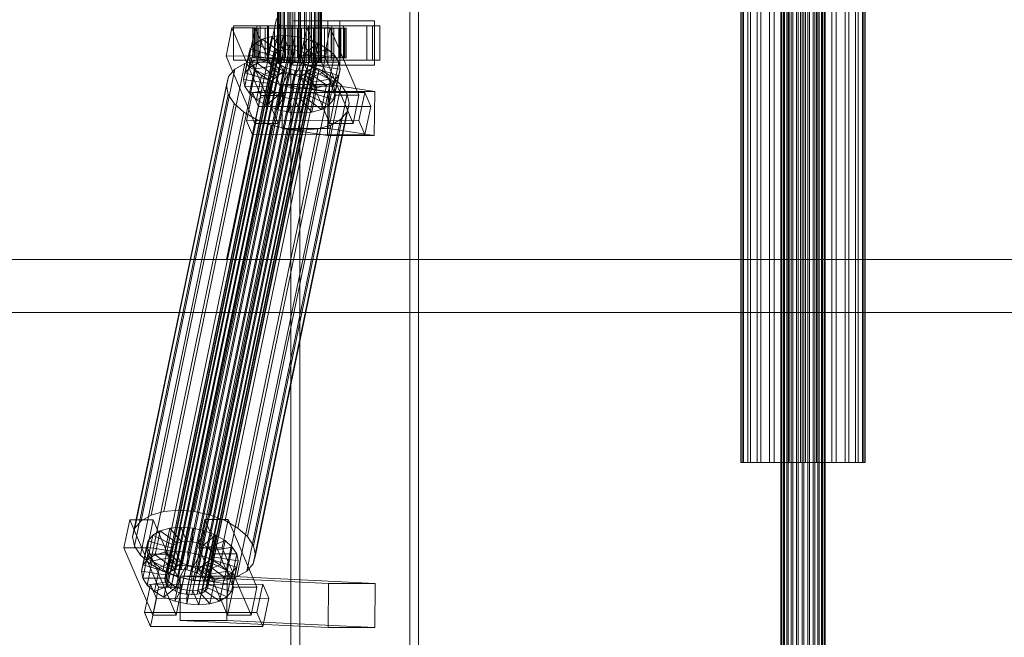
# Model space of a CAD drawing. Header units: millimetres. Extents: x -4738 to 65662, y -68080 to 6847.
# Tile 616 of 656: x 23317 to 23718, y -18383 to -18130. Entities that reach past the tile are written whole.
import ezdxf

# ---------------------------------------------------------------- set-up
doc = ezdxf.new("R2010")
doc.units = ezdxf.units.MM
doc.layers.add('COTAS_O', color=1, linetype='Continuous', lineweight=0)
doc.layers.add('superior_C02', color=7, linetype='Continuous', lineweight=0)
doc.dimstyles.new('R19_100', dxfattribs={"dimtxt": 250, "dimasz": 150, "dimexe": 150, "dimexo": 80, "dimgap": 100, "dimtad": 1, "dimtih": 1, "dimtoh": 1, "dimdsep": 46, "dimcen": 0.09, "dimadec": 0, "dimazin": 0, "dimtfac": 1, "dimtdec": 4, "dimtofl": 0, "dimtmove": 0, "dimatfit": 3, "dimfxl": 1, "dimtolj": 1, "dimtzin": 0, "dimarcsym": 0})

# ---------------------------------------------------------------- blocks, each defined once
blk = doc.blocks.new('DIM_R30_41')
at = {"layer": 'COTAS_O'}
for p, q in [((23050.07, -17510), (23005.07, -17660)), ((23750.07, -17510), (23050.07, -17510)), ((23050.07, -19480), (23050.07, -17510)), ((23050.07, -17510), (23095.07, -17660)), ((23050.07, -19480), (23005.07, -19330)), ((23050.07, -19480), (23095.07, -19330)), ((23750.07, -19480), (23050.07, -19480))]:
    blk.add_line(p, q, dxfattribs=at)
blk.add_text('1970 O', height=250, rotation=90, dxfattribs=at).set_placement((22950.07, -18495))

msp = doc.modelspace()

# ---------------------------------------------------------------- linework, layer by layer
at = {"layer": 'superior_C02'}
for p, q in [((23627.272, -18440), (23627.272, -17560)), ((23627.483, -18440), (23627.483, -17560)), ((23627.673, -18440), (23627.673, -17560)), ((23628.293, -18440), (23628.293, -17560)), ((23628.66, -18440), (23628.66, -17560)), ((23629.646, -18440), (23629.646, -17560)), ((23630.165, -18440), (23630.165, -17560)), ((23631.45, -18440), (23631.45, -17560)), ((23632.086, -18440), (23632.086, -17560)), ((23633.582, -18440), (23633.582, -17560)), ((23634.292, -18440), (23634.292, -17560)), ((23635.897, -18440), (23635.897, -17560)), ((23636.632, -18440), (23636.632, -17560)), ((23638.237, -18440), (23638.237, -17560)), ((23638.947, -18440), (23638.947, -17560)), ((23640.442, -18440), (23640.442, -17560)), ((23641.079, -18440), (23641.079, -17560)), ((23642.363, -18440), (23642.363, -17560)), ((23642.883, -18440), (23642.883, -17560)), ((23643.868, -18440), (23643.868, -17560)), ((23644.236, -18440), (23644.236, -17560)), ((23644.855, -17560), (23644.855, -18440)), ((23645.045, -18440), (23645.045, -17560)), ((23645.257, -18440), (23645.257, -17560)), ((23427.395, -17575), (23427.395, -18425)), ((23430.972, -18425), (23430.972, -17575)), ((23475.886, -18425), (23475.886, -17575)), ((23479.463, -17575), (23479.463, -18425)), ((23610.885, -18311.15), (23610.885, -17688.85)), ((23611.482, -18311.15), (23611.482, -17688.85)), ((23612.019, -18311.15), (23612.019, -17688.85)), ((23613.767, -18311.15), (23613.767, -17688.85)), ((23614.804, -18311.15), (23614.804, -17688.85)), ((23617.585, -18311.15), (23617.585, -17688.85)), ((23619.052, -18311.15), (23619.052, -17688.85)), ((23622.676, -18311.15), (23622.676, -17688.85)), ((23624.473, -18311.15), (23624.473, -17688.85)), ((23628.694, -18311.15), (23628.694, -17688.85)), ((23630.698, -18311.15), (23630.698, -17688.85)), ((23635.227, -18311.15), (23635.227, -17688.85)), ((23637.301, -18311.15), (23637.301, -17688.85)), ((23641.831, -18311.15), (23641.831, -17688.85)), ((23643.835, -18311.15), (23643.835, -17688.85)), ((23648.055, -18311.15), (23648.055, -17688.85)), ((23649.852, -18311.15), (23649.852, -17688.85)), ((23653.476, -18311.15), (23653.476, -17688.85)), ((23654.943, -18311.15), (23654.943, -17688.85)), ((23657.724, -18311.15), (23657.724, -17688.85)), ((23658.761, -18311.15), (23658.761, -17688.85)), ((23660.51, -17688.85), (23660.51, -18311.15)), ((23661.047, -18311.15), (23661.047, -17688.85)), ((23661.643, -18311.15), (23661.643, -17688.85)), ((23421.904, -18148), (23421.904, -17852)), ((23422.115, -18148), (23422.115, -17852)), ((23422.305, -18148), (23422.305, -17852)), ((23422.925, -18148), (23422.925, -17852)), ((23423.292, -18148), (23423.292, -17852)), ((23424.278, -18148), (23424.278, -17852)), ((23424.798, -18148), (23424.798, -17852)), ((23426.082, -18148), (23426.082, -17852)), ((23426.718, -18148), (23426.718, -17852)), ((23428.214, -18148), (23428.214, -17852)), ((23428.924, -18148), (23428.924, -17852)), ((23430.529, -18148), (23430.529, -17852)), ((23431.264, -18148), (23431.264, -17852)), ((23432.869, -18148), (23432.869, -17852)), ((23433.579, -18148), (23433.579, -17852)), ((23435.074, -18148), (23435.074, -17852)), ((23435.711, -18148), (23435.711, -17852)), ((23436.995, -18148), (23436.995, -17852)), ((23437.515, -18148), (23437.515, -17852)), ((23438.5, -18148), (23438.5, -17852)), ((23438.868, -18148), (23438.868, -17852)), ((23439.487, -17852), (23439.487, -18148)), ((23439.678, -18148), (23439.678, -17852)), ((23439.889, -18148), (23439.889, -17852)), ((23421.547, -18130), (23401.145, -18228.298)), ((23402.923, -18228.298), (23423.326, -18130)), ((23403.307, -18133.859), (23400.927, -18145.327)), ((23412.853, -18133.847), (23403.307, -18133.859)), ((23415.058, -18161.391), (23403.307, -18133.859)), ((23413.541, -18133), (23403.996, -18133)), ((23403.996, -18133), (23403.996, -18147)), ((23418.302, -18133), (23403.996, -18133)), ((23410.472, -18145.315), (23412.853, -18133.847)), ((23412.358, -18134), (23411.912, -18134)), ((23411.912, -18134), (23421.904, -18134)), ((23411.912, -18146), (23411.912, -18134)), ((23411.912, -18134), (23412.76, -18134)), ((23414.068, -18134), (23412.358, -18134)), ((23412.358, -18134), (23422.115, -18134)), ((23412.358, -18146), (23412.358, -18134)), ((23412.76, -18134), (23422.305, -18134)), ((23412.76, -18146), (23412.76, -18134)), ((23412.76, -18134), (23414.844, -18134)), ((23412.853, -18133.847), (23424.603, -18161.379)), ((23413.541, -18147), (23413.541, -18133)), ((23413.541, -18133), (23427.848, -18133)), ((23416.924, -18134), (23414.068, -18134)), ((23414.068, -18134), (23422.925, -18134)), ((23414.068, -18146), (23414.068, -18134)), ((23460.661, -18133), (23414.842, -18133)), ((23414.842, -18133), (23414.842, -18147)), ((23417.823, -18133), (23414.842, -18133)), ((23414.844, -18134), (23423.292, -18134)), ((23414.844, -18146), (23414.844, -18134)), ((23414.844, -18134), (23418.021, -18134)), ((23420.732, -18134), (23416.924, -18134)), ((23416.924, -18134), (23424.278, -18134)), ((23416.924, -18146), (23416.924, -18134)), ((23417.823, -18147), (23417.823, -18133)), ((23417.823, -18133), (23463.641, -18133)), ((23418.021, -18134), (23424.798, -18134)), ((23418.021, -18146), (23418.021, -18134)), ((23418.021, -18134), (23422.076, -18134)), ((23418.302, -18147), (23418.302, -18133)), ((23418.302, -18133), (23427.848, -18133)), ((23425.233, -18134), (23420.732, -18134)), ((23420.732, -18134), (23426.082, -18134)), ((23420.732, -18146), (23420.732, -18134)), ((23421.904, -18134), (23422.115, -18134)), ((23421.904, -18134), (23421.904, -18146)), ((23422.305, -18134), (23421.904, -18134)), ((23422.076, -18134), (23426.718, -18134)), ((23422.076, -18146), (23422.076, -18134)), ((23422.076, -18134), (23426.732, -18134)), ((23422.115, -18134), (23422.925, -18134)), ((23422.115, -18134), (23422.115, -18146)), ((23422.305, -18134), (23422.305, -18146)), ((23423.292, -18134), (23422.305, -18134)), ((23422.925, -18134), (23424.278, -18134)), ((23422.925, -18134), (23422.925, -18146)), ((23423.292, -18134), (23423.292, -18146)), ((23424.798, -18134), (23423.292, -18134)), ((23424.278, -18134), (23426.082, -18134)), ((23424.278, -18134), (23424.278, -18146)), ((23424.798, -18134), (23424.798, -18146)), ((23426.718, -18134), (23424.798, -18134)), ((23430.12, -18134), (23425.233, -18134)), ((23425.233, -18134), (23428.214, -18134)), ((23425.233, -18146), (23425.233, -18134)), ((23426.082, -18134), (23428.214, -18134)), ((23426.082, -18134), (23426.082, -18146)), ((23426.718, -18134), (23426.718, -18146)), ((23428.924, -18134), (23426.718, -18134)), ((23426.732, -18134), (23428.924, -18134)), ((23426.732, -18146), (23426.732, -18134)), ((23426.732, -18134), (23431.672, -18134)), ((23427.848, -18133), (23427.848, -18147)), ((23447.297, -18131), (23428.206, -18131)), ((23428.206, -18131), (23428.206, -18149)), ((23442.393, -18131), (23428.206, -18131)), ((23428.214, -18134), (23430.529, -18134)), ((23428.214, -18134), (23428.214, -18146)), ((23428.924, -18134), (23428.924, -18146)), ((23431.264, -18134), (23428.924, -18134)), ((23435.06, -18134), (23430.12, -18134)), ((23430.12, -18134), (23430.529, -18134)), ((23430.12, -18146), (23430.12, -18134)), ((23430.529, -18134), (23432.869, -18134)), ((23430.529, -18134), (23430.529, -18146)), ((23431.672, -18134), (23431.264, -18134)), ((23431.264, -18134), (23431.264, -18146)), ((23433.579, -18134), (23431.264, -18134)), ((23433.853, -18133.821), (23431.473, -18145.289)), ((23431.672, -18146), (23431.672, -18134)), ((23431.672, -18134), (23436.559, -18134)), ((23435.06, -18134), (23432.869, -18134)), ((23432.869, -18134), (23435.074, -18134)), ((23432.869, -18134), (23432.869, -18146)), ((23436.559, -18134), (23433.579, -18134)), ((23433.579, -18134), (23433.579, -18146)), ((23435.711, -18134), (23433.579, -18134)), ((23443.398, -18133.809), (23433.853, -18133.821)), ((23445.603, -18161.353), (23433.853, -18133.821)), ((23444.087, -18133), (23434.541, -18133)), ((23434.541, -18133), (23434.541, -18147)), ((23448.848, -18133), (23434.541, -18133)), ((23439.716, -18134), (23435.06, -18134)), ((23435.06, -18146), (23435.06, -18134)), ((23439.716, -18134), (23435.074, -18134)), ((23435.074, -18134), (23436.995, -18134)), ((23435.074, -18134), (23435.074, -18146)), ((23441.06, -18134), (23435.711, -18134)), ((23435.711, -18134), (23435.711, -18146)), ((23437.515, -18134), (23435.711, -18134)), ((23436.559, -18146), (23436.559, -18134)), ((23436.559, -18134), (23441.06, -18134)), ((23443.771, -18134), (23436.995, -18134)), ((23436.995, -18134), (23438.5, -18134)), ((23436.995, -18134), (23436.995, -18146)), ((23444.869, -18134), (23437.515, -18134)), ((23437.515, -18134), (23437.515, -18146)), ((23438.868, -18134), (23437.515, -18134)), ((23446.949, -18134), (23438.5, -18134)), ((23438.5, -18134), (23439.487, -18134)), ((23438.5, -18134), (23438.5, -18146)), ((23447.725, -18134), (23438.868, -18134)), ((23438.868, -18134), (23438.868, -18146)), ((23439.678, -18134), (23438.868, -18134)), ((23439.487, -18134), (23449.033, -18134)), ((23439.487, -18146), (23439.487, -18134)), ((23439.487, -18134), (23439.889, -18134)), ((23449.434, -18134), (23439.678, -18134)), ((23439.678, -18134), (23439.678, -18146)), ((23439.889, -18134), (23439.678, -18134)), ((23443.771, -18134), (23439.716, -18134)), ((23439.716, -18146), (23439.716, -18134)), ((23449.88, -18134), (23439.889, -18134)), ((23439.889, -18134), (23439.889, -18146)), ((23441.018, -18145.277), (23443.398, -18133.809)), ((23441.06, -18146), (23441.06, -18134)), ((23441.06, -18134), (23444.869, -18134)), ((23442.393, -18149), (23442.393, -18131)), ((23442.393, -18131), (23461.484, -18131)), ((23443.398, -18133.809), (23455.149, -18161.341)), ((23446.949, -18134), (23443.771, -18134)), ((23443.771, -18146), (23443.771, -18134)), ((23444.087, -18147), (23444.087, -18133)), ((23444.087, -18133), (23458.393, -18133)), ((23444.869, -18146), (23444.869, -18134)), ((23444.869, -18134), (23447.725, -18134)), ((23449.033, -18134), (23446.949, -18134)), ((23446.949, -18146), (23446.949, -18134)), ((23447.297, -18149), (23447.297, -18131)), ((23447.297, -18131), (23461.484, -18131)), ((23447.725, -18146), (23447.725, -18134)), ((23447.725, -18134), (23449.434, -18134)), ((23448.848, -18147), (23448.848, -18133)), ((23448.848, -18133), (23458.393, -18133)), ((23449.033, -18134), (23449.033, -18146)), ((23449.88, -18134), (23449.033, -18134)), ((23449.434, -18146), (23449.434, -18134)), ((23449.434, -18134), (23449.88, -18134)), ((23449.88, -18146), (23449.88, -18134)), ((23458.393, -18133), (23458.393, -18147)), ((23460.661, -18147), (23460.661, -18133)), ((23460.661, -18133), (23463.641, -18133)), ((23461.484, -18131), (23461.484, -18149)), ((23463.641, -18133), (23463.641, -18147)), ((23415.717, -18138.419), (23412.7, -18140.156)), ((23413.677, -18148.249), (23415.717, -18138.419)), ((23419.626, -18137.325), (23415.717, -18138.419)), ((23415.717, -18138.419), (23422.61, -18143.38)), ((23417.586, -18147.155), (23419.626, -18137.325)), ((23424.162, -18136.948), (23419.626, -18137.325)), ((23419.626, -18137.325), (23424.462, -18142.862)), ((23422.122, -18146.777), (23424.162, -18136.948)), ((23429.014, -18137.313), (23424.162, -18136.948)), ((23424.162, -18136.948), (23426.61, -18142.683)), ((23426.974, -18147.143), (23429.014, -18137.313)), ((23429.014, -18137.313), (23428.909, -18142.856)), ((23433.853, -18138.396), (23429.014, -18137.313)), ((23433.853, -18138.396), (23431.201, -18143.369)), ((23431.813, -18148.226), (23433.853, -18138.396)), ((23438.349, -18140.123), (23433.853, -18138.396)), ((23377.145, -18356.363), (23421.521, -18142.565)), ((23378.574, -18355.541), (23422.95, -18141.742)), ((23380.426, -18355.022), (23424.802, -18141.224)), ((23382.575, -18354.844), (23426.95, -18141.045)), ((23384.873, -18355.017), (23429.249, -18141.218)), ((23387.165, -18355.53), (23431.541, -18141.731)), ((23389.295, -18356.348), (23433.67, -18142.549)), ((23408.741, -18152.246), (23410.781, -18142.416)), ((23410.781, -18142.416), (23410.091, -18145.047)), ((23410.66, -18149.985), (23412.7, -18140.156)), ((23412.7, -18140.156), (23410.781, -18142.416)), ((23410.781, -18142.416), (23420.272, -18145.274)), ((23412.7, -18140.156), (23421.181, -18144.203)), ((23421.521, -18142.565), (23420.612, -18143.635)), ((23422.95, -18141.742), (23421.521, -18142.565)), ((23424.802, -18141.224), (23422.95, -18141.742)), ((23426.95, -18141.045), (23424.802, -18141.224)), ((23429.249, -18141.218), (23426.95, -18141.045)), ((23431.541, -18141.731), (23429.249, -18141.218)), ((23433.67, -18142.549), (23431.541, -18141.731)), ((23438.349, -18140.123), (23433.33, -18144.188)), ((23435.492, -18143.617), (23433.67, -18142.549)), ((23442.194, -18142.377), (23435.152, -18145.255)), ((23436.308, -18149.953), (23438.349, -18140.123)), ((23442.194, -18142.377), (23438.349, -18140.123)), ((23440.154, -18152.207), (23442.194, -18142.377)), ((23445.128, -18145.003), (23442.194, -18142.377)), ((23375.909, -18358.68), (23420.285, -18144.881)), ((23376.187, -18360.017), (23420.562, -18146.218)), ((23376.236, -18357.434), (23420.612, -18143.635)), ((23381.62, -18330.692), (23419.875, -18146.383)), ((23391.116, -18357.415), (23435.492, -18143.617)), ((23392.506, -18358.659), (23436.881, -18144.861)), ((23437.744, -18146.196), (23393.369, -18359.995)), ((23400.927, -18145.327), (23410.472, -18145.315)), ((23400.927, -18145.327), (23412.678, -18172.859)), ((23408.051, -18154.877), (23410.091, -18145.047)), ((23410.091, -18145.047), (23419.945, -18146.52)), ((23410.091, -18145.047), (23410.677, -18147.868)), ((23422.223, -18172.847), (23410.472, -18145.315)), ((23421.904, -18146), (23411.912, -18146)), ((23411.912, -18146), (23412.358, -18146)), ((23412.76, -18146), (23411.912, -18146)), ((23422.115, -18146), (23412.358, -18146)), ((23412.358, -18146), (23414.068, -18146)), ((23422.305, -18146), (23412.76, -18146)), ((23414.844, -18146), (23412.76, -18146)), ((23419.875, -18146.383), (23413.812, -18146.887)), ((23422.925, -18146), (23414.068, -18146)), ((23414.068, -18146), (23416.924, -18146)), ((23423.292, -18146), (23414.844, -18146)), ((23418.021, -18146), (23414.844, -18146)), ((23424.278, -18146), (23416.924, -18146)), ((23416.924, -18146), (23420.732, -18146)), ((23419.945, -18146.52), (23417.905, -18156.35)), ((23424.798, -18146), (23418.021, -18146)), ((23422.076, -18146), (23418.021, -18146)), ((23420.272, -18145.274), (23418.231, -18155.103)), ((23421.181, -18144.203), (23419.14, -18154.033)), ((23426.362, -18146.872), (23419.875, -18146.383)), ((23419.945, -18146.52), (23420.272, -18145.274)), ((23420.222, -18147.856), (23419.945, -18146.52)), ((23420.272, -18145.274), (23421.181, -18144.203)), ((23420.612, -18143.635), (23420.285, -18144.881)), ((23420.285, -18144.881), (23420.562, -18146.218)), ((23420.562, -18146.218), (23421.425, -18147.554)), ((23422.61, -18143.38), (23420.569, -18153.21)), ((23426.082, -18146), (23420.732, -18146)), ((23420.732, -18146), (23425.233, -18146)), ((23421.181, -18144.203), (23422.61, -18143.38)), ((23422.115, -18146), (23421.904, -18146)), ((23421.904, -18146), (23422.305, -18146)), ((23426.718, -18146), (23422.076, -18146)), ((23426.732, -18146), (23422.076, -18146)), ((23422.925, -18146), (23422.115, -18146)), ((23422.305, -18146), (23423.292, -18146)), ((23424.462, -18142.862), (23422.421, -18152.692)), ((23422.61, -18143.38), (23424.462, -18142.862)), ((23424.278, -18146), (23422.925, -18146)), ((23423.292, -18146), (23424.798, -18146)), ((23426.082, -18146), (23424.278, -18146)), ((23424.462, -18142.862), (23426.61, -18142.683)), ((23426.61, -18142.683), (23424.57, -18152.513)), ((23424.798, -18146), (23426.718, -18146)), ((23428.214, -18146), (23425.233, -18146)), ((23425.233, -18146), (23430.12, -18146)), ((23428.214, -18146), (23426.082, -18146)), ((23426.61, -18142.683), (23428.909, -18142.856)), ((23426.718, -18146), (23428.924, -18146)), ((23428.924, -18146), (23426.732, -18146)), ((23431.672, -18146), (23426.732, -18146)), ((23428.909, -18142.856), (23426.868, -18152.686)), ((23430.529, -18146), (23428.214, -18146)), ((23428.909, -18142.856), (23431.201, -18143.369)), ((23428.924, -18146), (23431.264, -18146)), ((23431.201, -18143.369), (23429.16, -18153.199)), ((23430.529, -18146), (23430.12, -18146)), ((23430.12, -18146), (23435.06, -18146)), ((23432.869, -18146), (23430.529, -18146)), ((23431.201, -18143.369), (23433.33, -18144.188)), ((23431.264, -18146), (23431.672, -18146)), ((23431.264, -18146), (23433.579, -18146)), ((23433.33, -18144.188), (23431.29, -18154.017)), ((23431.473, -18145.289), (23441.018, -18145.277)), ((23431.473, -18145.289), (23443.223, -18172.821)), ((23436.559, -18146), (23431.672, -18146)), ((23435.074, -18146), (23432.869, -18146)), ((23432.869, -18146), (23435.06, -18146)), ((23435.152, -18145.255), (23433.111, -18155.085)), ((23433.33, -18144.188), (23435.152, -18145.255)), ((23433.579, -18146), (23436.559, -18146)), ((23433.579, -18146), (23435.711, -18146)), ((23436.541, -18146.499), (23434.501, -18156.329)), ((23435.06, -18146), (23439.716, -18146)), ((23436.995, -18146), (23435.074, -18146)), ((23435.074, -18146), (23439.716, -18146)), ((23435.152, -18145.255), (23436.541, -18146.499)), ((23436.881, -18144.861), (23435.492, -18143.617)), ((23435.711, -18146), (23441.06, -18146)), ((23435.711, -18146), (23437.515, -18146)), ((23445.128, -18145.003), (23436.541, -18146.499)), ((23436.541, -18146.499), (23437.404, -18147.835)), ((23441.06, -18146), (23436.559, -18146)), ((23437.744, -18146.196), (23436.881, -18144.861)), ((23438.5, -18146), (23436.995, -18146)), ((23436.995, -18146), (23443.771, -18146)), ((23437.515, -18146), (23444.869, -18146)), ((23437.515, -18146), (23438.868, -18146)), ((23438.022, -18147.533), (23437.744, -18146.196)), ((23439.487, -18146), (23438.5, -18146)), ((23438.5, -18146), (23446.949, -18146)), ((23438.868, -18146), (23447.725, -18146)), ((23438.868, -18146), (23439.678, -18146)), ((23449.033, -18146), (23439.487, -18146)), ((23439.889, -18146), (23439.487, -18146)), ((23439.678, -18146), (23449.434, -18146)), ((23439.678, -18146), (23439.889, -18146)), ((23439.716, -18146), (23443.771, -18146)), ((23439.889, -18146), (23449.88, -18146)), ((23452.769, -18172.809), (23441.018, -18145.277)), ((23444.869, -18146), (23441.06, -18146)), ((23443.088, -18154.833), (23445.128, -18145.003)), ((23443.771, -18146), (23446.949, -18146)), ((23447.725, -18146), (23444.869, -18146)), ((23446.95, -18147.823), (23445.128, -18145.003)), ((23446.949, -18146), (23449.033, -18146)), ((23449.434, -18146), (23447.725, -18146)), ((23449.033, -18146), (23449.88, -18146)), ((23449.88, -18146), (23449.434, -18146)), ((23370.33, -18332.659), (23408.585, -18148.35)), ((23375.557, -18331.197), (23413.812, -18146.887)), ((23377.05, -18361.352), (23421.425, -18147.554)), ((23378.439, -18362.596), (23422.815, -18148.798)), ((23380.261, -18363.664), (23424.636, -18149.865)), ((23388.107, -18331.181), (23426.362, -18146.872)), ((23392.41, -18363.648), (23436.786, -18149.85)), ((23393.319, -18362.578), (23437.695, -18148.779)), ((23393.646, -18361.332), (23438.022, -18147.533)), ((23394.576, -18332.629), (23432.831, -18148.32)), ((23400.586, -18334.938), (23438.84, -18150.629)), ((23403.996, -18147), (23413.541, -18147)), ((23403.996, -18147), (23418.302, -18147)), ((23408.585, -18148.35), (23404.552, -18150.672)), ((23413.812, -18146.887), (23408.585, -18148.35)), ((23408.637, -18157.698), (23410.677, -18147.868)), ((23408.741, -18152.246), (23410.66, -18149.985)), ((23410.66, -18149.985), (23413.677, -18148.249)), ((23419.14, -18154.033), (23410.66, -18149.985)), ((23410.677, -18147.868), (23420.222, -18147.856)), ((23410.677, -18147.868), (23412.499, -18150.688)), ((23412.499, -18150.688), (23421.085, -18149.192)), ((23427.848, -18147), (23413.541, -18147)), ((23413.677, -18148.249), (23417.586, -18147.155)), ((23420.569, -18153.21), (23413.677, -18148.249)), ((23414.842, -18147), (23460.661, -18147)), ((23414.842, -18147), (23417.823, -18147)), ((23415.432, -18153.314), (23422.475, -18150.436)), ((23417.586, -18147.155), (23422.122, -18146.777)), ((23422.421, -18152.692), (23417.586, -18147.155)), ((23463.641, -18147), (23417.823, -18147)), ((23420.222, -18147.856), (23418.182, -18157.686)), ((23427.848, -18147), (23418.302, -18147)), ((23421.085, -18149.192), (23419.045, -18159.022)), ((23421.085, -18149.192), (23420.222, -18147.856)), ((23422.475, -18150.436), (23420.435, -18160.266)), ((23422.475, -18150.436), (23421.085, -18149.192)), ((23421.425, -18147.554), (23422.815, -18148.798)), ((23422.305, -18148), (23421.904, -18148)), ((23421.904, -18148), (23422.115, -18148)), ((23422.115, -18148), (23422.925, -18148)), ((23424.57, -18152.513), (23422.122, -18146.777)), ((23422.122, -18146.777), (23426.974, -18147.143)), ((23423.292, -18148), (23422.305, -18148)), ((23424.296, -18151.503), (23422.475, -18150.436)), ((23422.815, -18148.798), (23424.636, -18149.865)), ((23422.925, -18148), (23424.278, -18148)), ((23424.798, -18148), (23423.292, -18148)), ((23424.278, -18148), (23426.082, -18148)), ((23424.636, -18149.865), (23426.766, -18150.683)), ((23426.718, -18148), (23424.798, -18148)), ((23426.082, -18148), (23428.214, -18148)), ((23432.831, -18148.32), (23426.362, -18146.872)), ((23428.924, -18148), (23426.718, -18148)), ((23426.868, -18152.686), (23426.974, -18147.143)), ((23426.974, -18147.143), (23431.813, -18148.226)), ((23428.206, -18149), (23447.297, -18149)), ((23442.393, -18149), (23428.206, -18149)), ((23428.214, -18148), (23430.529, -18148)), ((23431.264, -18148), (23428.924, -18148)), ((23429.16, -18153.199), (23431.813, -18148.226)), ((23430.529, -18148), (23432.869, -18148)), ((23433.579, -18148), (23431.264, -18148)), ((23431.29, -18154.017), (23436.308, -18149.953)), ((23431.813, -18148.226), (23436.308, -18149.953)), ((23438.84, -18150.629), (23432.831, -18148.32)), ((23432.869, -18148), (23435.074, -18148)), ((23435.711, -18148), (23433.579, -18148)), ((23434.541, -18147), (23444.087, -18147)), ((23434.541, -18147), (23448.848, -18147)), ((23435.074, -18148), (23436.995, -18148)), ((23437.355, -18150.417), (23435.315, -18160.247)), ((23435.357, -18150.672), (23436.786, -18149.85)), ((23435.364, -18157.665), (23437.404, -18147.835)), ((23437.682, -18149.171), (23435.641, -18159.001)), ((23437.515, -18148), (23435.711, -18148)), ((23436.308, -18149.953), (23440.154, -18152.207)), ((23437.355, -18150.417), (23436.446, -18151.488)), ((23436.786, -18149.85), (23437.695, -18148.779)), ((23436.995, -18148), (23438.5, -18148)), ((23437.682, -18149.171), (23437.355, -18150.417)), ((23446.845, -18153.275), (23437.355, -18150.417)), ((23437.404, -18147.835), (23446.95, -18147.823)), ((23437.404, -18147.835), (23437.682, -18149.171)), ((23438.868, -18148), (23437.515, -18148)), ((23447.536, -18150.644), (23437.682, -18149.171)), ((23437.695, -18148.779), (23438.022, -18147.533)), ((23438.5, -18148), (23439.487, -18148)), ((23443.981, -18153.641), (23438.84, -18150.629)), ((23439.678, -18148), (23438.868, -18148)), ((23439.487, -18148), (23439.889, -18148)), ((23439.889, -18148), (23439.678, -18148)), ((23461.484, -18149), (23442.393, -18149)), ((23458.393, -18147), (23444.087, -18147)), ((23446.95, -18147.823), (23444.909, -18157.653)), ((23445.495, -18160.474), (23447.536, -18150.644)), ((23446.845, -18153.275), (23447.536, -18150.644)), ((23447.536, -18150.644), (23446.95, -18147.823)), ((23461.484, -18149), (23447.297, -18149)), ((23458.393, -18147), (23448.848, -18147)), ((23463.641, -18147), (23460.661, -18147)), ((23363.732, -18338.003), (23401.987, -18153.694)), ((23366.297, -18334.981), (23404.552, -18150.672)), ((23382.39, -18364.482), (23426.766, -18150.683)), ((23384.682, -18364.995), (23429.058, -18151.196)), ((23386.981, -18365.168), (23431.357, -18151.369)), ((23389.129, -18364.989), (23433.505, -18151.191)), ((23390.981, -18364.471), (23435.357, -18150.672)), ((23401.987, -18153.694), (23401.064, -18157.211)), ((23404.552, -18150.672), (23401.987, -18153.694)), ((23405.726, -18337.95), (23443.981, -18153.641)), ((23408.051, -18154.877), (23408.741, -18152.246)), ((23418.231, -18155.103), (23408.741, -18152.246)), ((23410.458, -18160.518), (23412.499, -18150.688)), ((23412.499, -18150.688), (23415.432, -18153.314)), ((23413.392, -18163.144), (23415.432, -18153.314)), ((23415.432, -18153.314), (23419.278, -18155.567)), ((23419.14, -18154.033), (23418.231, -18155.103)), ((23420.569, -18153.21), (23419.14, -18154.033)), ((23419.278, -18155.567), (23424.296, -18151.503)), ((23422.421, -18152.692), (23420.569, -18153.21)), ((23424.296, -18151.503), (23422.256, -18161.333)), ((23424.57, -18152.513), (23422.421, -18152.692)), ((23423.773, -18157.295), (23426.426, -18152.321)), ((23426.426, -18152.321), (23424.296, -18151.503)), ((23426.426, -18152.321), (23424.386, -18162.151)), ((23426.868, -18152.686), (23424.57, -18152.513)), ((23428.718, -18152.835), (23426.426, -18152.321)), ((23428.718, -18152.835), (23426.678, -18162.664)), ((23426.766, -18150.683), (23429.058, -18151.196)), ((23429.16, -18153.199), (23426.868, -18152.686)), ((23428.612, -18158.378), (23428.718, -18152.835)), ((23431.016, -18153.008), (23428.718, -18152.835)), ((23431.016, -18153.008), (23428.976, -18162.837)), ((23429.058, -18151.196), (23431.357, -18151.369)), ((23431.29, -18154.017), (23429.16, -18153.199)), ((23433.165, -18152.829), (23431.016, -18153.008)), ((23433.464, -18158.743), (23431.016, -18153.008)), ((23433.165, -18152.829), (23431.125, -18162.659)), ((23433.111, -18155.085), (23431.29, -18154.017)), ((23431.357, -18151.369), (23433.505, -18151.191)), ((23435.017, -18152.311), (23432.977, -18162.14)), ((23433.111, -18155.085), (23440.154, -18152.207)), ((23435.017, -18152.311), (23433.165, -18152.829)), ((23438, -18158.366), (23433.165, -18152.829)), ((23433.505, -18151.191), (23435.357, -18150.672)), ((23436.446, -18151.488), (23434.406, -18161.318)), ((23436.446, -18151.488), (23435.017, -18152.311)), ((23441.91, -18157.272), (23435.017, -18152.311)), ((23444.927, -18155.535), (23436.446, -18151.488)), ((23440.154, -18152.207), (23443.088, -18154.833)), ((23447.903, -18157.152), (23443.981, -18153.641)), ((23444.805, -18163.105), (23446.845, -18153.275)), ((23444.927, -18155.535), (23446.845, -18153.275)), ((23362.809, -18341.52), (23401.064, -18157.211)), ((23401.064, -18157.211), (23401.847, -18160.982)), ((23417.905, -18156.35), (23408.051, -18154.877)), ((23408.637, -18157.698), (23408.051, -18154.877)), ((23418.182, -18157.686), (23408.637, -18157.698)), ((23410.458, -18160.518), (23408.637, -18157.698)), ((23409.648, -18341.461), (23447.903, -18157.152)), ((23417.238, -18165.397), (23419.278, -18155.567)), ((23418.231, -18155.103), (23417.905, -18156.35)), ((23417.905, -18156.35), (23418.182, -18157.686)), ((23418.182, -18157.686), (23419.045, -18159.022)), ((23419.278, -18155.567), (23423.773, -18157.295)), ((23421.733, -18167.125), (23423.773, -18157.295)), ((23424.002, -18156.962), (23423.754, -18174.943)), ((23423.773, -18157.295), (23428.612, -18158.378)), ((23443.093, -18156.962), (23424.002, -18156.962)), ((23442.511, -18159.83), (23424.002, -18156.962)), ((23426.572, -18168.208), (23428.612, -18158.378)), ((23428.612, -18158.378), (23433.464, -18158.743)), ((23434.501, -18156.329), (23433.111, -18155.085)), ((23433.464, -18158.743), (23438, -18158.366)), ((23434.501, -18156.329), (23443.088, -18154.833)), ((23435.364, -18157.665), (23434.501, -18156.329)), ((23444.909, -18157.653), (23435.364, -18157.665)), ((23435.641, -18159.001), (23435.364, -18157.665)), ((23435.96, -18168.196), (23438, -18158.366)), ((23438, -18158.366), (23441.91, -18157.272)), ((23439.869, -18167.102), (23441.91, -18157.272)), ((23441.91, -18157.272), (23444.927, -18155.535)), ((23442.845, -18174.943), (23443.093, -18156.962)), ((23442.886, -18165.365), (23444.927, -18155.535)), ((23443.088, -18154.833), (23444.909, -18157.653)), ((23443.093, -18156.962), (23461.602, -18159.83)), ((23444.909, -18157.653), (23445.495, -18160.474)), ((23450.338, -18160.922), (23447.903, -18157.152)), ((23363.593, -18345.291), (23401.847, -18160.982)), ((23401.847, -18160.982), (23404.283, -18164.752)), ((23411.705, -18160.247), (23409.324, -18171.715)), ((23419.045, -18159.022), (23410.458, -18160.518)), ((23413.392, -18163.144), (23410.458, -18160.518)), ((23457.523, -18160.19), (23411.705, -18160.247)), ((23414.153, -18165.983), (23411.705, -18160.247)), ((23450.338, -18160.922), (23412.084, -18345.231)), ((23412.678, -18172.859), (23415.058, -18161.391)), ((23420.435, -18160.266), (23413.392, -18163.144)), ((23415.058, -18161.391), (23424.603, -18161.379)), ((23422.256, -18161.333), (23417.238, -18165.397)), ((23419.045, -18159.022), (23420.435, -18160.266)), ((23420.435, -18160.266), (23422.256, -18161.333)), ((23424.386, -18162.151), (23421.733, -18167.125)), ((23424.603, -18161.379), (23422.223, -18172.847)), ((23422.256, -18161.333), (23424.386, -18162.151)), ((23424.386, -18162.151), (23426.678, -18162.664)), ((23426.678, -18162.664), (23426.572, -18168.208)), ((23426.678, -18162.664), (23428.976, -18162.837)), ((23428.976, -18162.837), (23431.125, -18162.659)), ((23431.125, -18162.659), (23432.977, -18162.14)), ((23431.125, -18162.659), (23435.96, -18168.196)), ((23431.424, -18168.573), (23433.464, -18158.743)), ((23432.977, -18162.14), (23434.406, -18161.318)), ((23432.977, -18162.14), (23439.869, -18167.102)), ((23434.406, -18161.318), (23435.315, -18160.247)), ((23434.406, -18161.318), (23442.886, -18165.365)), ((23435.315, -18160.247), (23435.641, -18159.001)), ((23435.315, -18160.247), (23444.805, -18163.105)), ((23435.641, -18159.001), (23445.495, -18160.474)), ((23442.263, -18177.811), (23442.511, -18159.83)), ((23442.511, -18159.83), (23461.602, -18159.83)), ((23443.223, -18172.821), (23445.603, -18161.353)), ((23445.495, -18160.474), (23444.805, -18163.105)), ((23445.603, -18161.353), (23455.149, -18161.341)), ((23451.122, -18164.693), (23450.338, -18160.922)), ((23455.149, -18161.341), (23452.769, -18172.809)), ((23455.143, -18171.658), (23457.523, -18160.19)), ((23457.523, -18160.19), (23459.971, -18165.926)), ((23461.602, -18159.83), (23461.354, -18177.811)), ((23366.028, -18349.061), (23404.283, -18164.752)), ((23404.283, -18164.752), (23408.205, -18168.263)), ((23411.772, -18177.451), (23414.153, -18165.983)), ((23412.867, -18349.002), (23451.122, -18164.693)), ((23417.238, -18165.397), (23413.392, -18163.144)), ((23414.153, -18165.983), (23459.971, -18165.926)), ((23421.733, -18167.125), (23417.238, -18165.397)), ((23428.976, -18162.837), (23431.424, -18168.573)), ((23442.886, -18165.365), (23439.869, -18167.102)), ((23444.805, -18163.105), (23442.886, -18165.365)), ((23450.199, -18168.21), (23451.122, -18164.693)), ((23459.971, -18165.926), (23457.591, -18177.394)), ((23369.95, -18352.572), (23408.205, -18168.263)), ((23408.205, -18168.263), (23413.346, -18171.275)), ((23411.944, -18352.519), (23450.199, -18168.21)), ((23426.572, -18168.208), (23421.733, -18167.125)), ((23431.424, -18168.573), (23426.572, -18168.208)), ((23435.96, -18168.196), (23431.424, -18168.573)), ((23439.869, -18167.102), (23435.96, -18168.196)), ((23447.634, -18171.232), (23450.199, -18168.21)), ((23375.091, -18355.584), (23413.346, -18171.275)), ((23381.1, -18357.893), (23419.355, -18173.584)), ((23405.346, -18357.863), (23443.601, -18173.554)), ((23409.324, -18171.715), (23455.143, -18171.658)), ((23409.324, -18171.715), (23411.772, -18177.451)), ((23409.379, -18355.541), (23447.634, -18171.232)), ((23422.223, -18172.847), (23412.678, -18172.859)), ((23413.346, -18171.275), (23419.355, -18173.584)), ((23419.355, -18173.584), (23425.824, -18175.032)), ((23438.374, -18175.016), (23443.601, -18173.554)), ((23452.769, -18172.809), (23443.223, -18172.821)), ((23443.601, -18173.554), (23447.634, -18171.232)), ((23457.591, -18177.394), (23455.143, -18171.658)), ((23387.569, -18359.341), (23425.824, -18175.032)), ((23394.056, -18359.83), (23432.311, -18175.521)), ((23400.12, -18359.326), (23438.374, -18175.016)), ((23457.591, -18177.394), (23411.772, -18177.451)), ((23423.754, -18174.943), (23442.845, -18174.943)), ((23442.263, -18177.811), (23423.754, -18174.943)), ((23425.824, -18175.032), (23432.311, -18175.521)), ((23432.311, -18175.521), (23438.374, -18175.016)), ((23461.354, -18177.811), (23442.263, -18177.811)), ((23461.354, -18177.811), (23442.845, -18174.943)), ((23401.145, -18228.298), (22971.369, -18228.298)), ((22973.147, -18228.298), (23402.923, -18228.298)), ((23401.145, -18228.298), (23402.923, -18228.298)), ((23830.921, -18228.298), (23401.145, -18228.298)), ((23402.923, -18228.298), (23832.7, -18228.298)), ((24634.01, -18250), (15575.415, -18250)), ((15576.913, -18250), (24635.508, -18250)), ((23612.019, -18311.15), (23610.885, -18311.15)), ((23610.885, -18311.15), (23611.482, -18311.15)), ((23611.482, -18311.15), (23613.767, -18311.15)), ((23614.804, -18311.15), (23612.019, -18311.15)), ((23613.767, -18311.15), (23617.585, -18311.15)), ((23619.052, -18311.15), (23614.804, -18311.15)), ((23617.585, -18311.15), (23622.676, -18311.15)), ((23624.473, -18311.15), (23619.052, -18311.15)), ((23622.676, -18311.15), (23628.694, -18311.15)), ((23630.698, -18311.15), (23624.473, -18311.15)), ((23628.694, -18311.15), (23635.227, -18311.15)), ((23637.301, -18311.15), (23630.698, -18311.15)), ((23635.227, -18311.15), (23641.831, -18311.15)), ((23643.835, -18311.15), (23637.301, -18311.15)), ((23641.831, -18311.15), (23648.055, -18311.15)), ((23649.852, -18311.15), (23643.835, -18311.15)), ((23648.055, -18311.15), (23653.476, -18311.15)), ((23654.943, -18311.15), (23649.852, -18311.15)), ((23653.476, -18311.15), (23657.724, -18311.15)), ((23658.761, -18311.15), (23654.943, -18311.15)), ((23657.724, -18311.15), (23660.51, -18311.15)), ((23661.047, -18311.15), (23658.761, -18311.15)), ((23660.51, -18311.15), (23661.643, -18311.15)), ((23661.643, -18311.15), (23661.047, -18311.15)), ((23370.33, -18332.659), (23375.557, -18331.197)), ((23375.557, -18331.197), (23381.62, -18330.692)), ((23381.62, -18330.692), (23388.107, -18331.181)), ((23388.107, -18331.181), (23394.576, -18332.629)), ((23361.652, -18334.551), (23359.272, -18346.02)), ((23371.198, -18334.539), (23361.652, -18334.551)), ((23373.403, -18362.083), (23361.652, -18334.551)), ((23363.732, -18338.003), (23366.297, -18334.981)), ((23366.297, -18334.981), (23370.33, -18332.659)), ((23368.817, -18346.008), (23371.198, -18334.539)), ((23371.198, -18334.539), (23382.948, -18362.071)), ((23392.198, -18334.513), (23389.817, -18345.981)), ((23401.743, -18334.501), (23392.198, -18334.513)), ((23403.948, -18362.045), (23392.198, -18334.513)), ((23394.576, -18332.629), (23400.586, -18334.938)), ((23399.363, -18345.969), (23401.743, -18334.501)), ((23400.586, -18334.938), (23405.726, -18337.95)), ((23401.743, -18334.501), (23413.494, -18362.033)), ((23362.809, -18341.52), (23363.732, -18338.003)), ((23374.062, -18339.111), (23371.045, -18340.848)), ((23372.021, -18348.941), (23374.062, -18339.111)), ((23377.971, -18338.017), (23374.062, -18339.111)), ((23374.062, -18339.111), (23380.955, -18344.073)), ((23375.931, -18347.847), (23377.971, -18338.017)), ((23382.507, -18337.64), (23377.971, -18338.017)), ((23377.971, -18338.017), (23382.806, -18343.554)), ((23380.467, -18347.47), (23382.507, -18337.64)), ((23387.359, -18338.005), (23382.507, -18337.64)), ((23382.507, -18337.64), (23384.955, -18343.376)), ((23385.319, -18347.835), (23387.359, -18338.005)), ((23387.359, -18338.005), (23387.253, -18343.549)), ((23392.198, -18339.088), (23387.359, -18338.005)), ((23392.198, -18339.088), (23389.545, -18344.062)), ((23390.158, -18348.918), (23392.198, -18339.088)), ((23396.694, -18340.816), (23392.198, -18339.088)), ((23405.726, -18337.95), (23409.648, -18341.461)), ((23363.593, -18345.291), (23362.809, -18341.52)), ((23367.086, -18352.938), (23369.126, -18343.108)), ((23369.126, -18343.108), (23368.436, -18345.739)), ((23369.004, -18350.678), (23371.045, -18340.848)), ((23371.045, -18340.848), (23369.126, -18343.108)), ((23369.126, -18343.108), (23378.616, -18345.966)), ((23371.045, -18340.848), (23379.525, -18344.895)), ((23382.806, -18343.554), (23384.955, -18343.376)), ((23384.955, -18343.376), (23382.915, -18353.205)), ((23384.955, -18343.376), (23387.253, -18343.549)), ((23396.694, -18340.816), (23391.675, -18344.88)), ((23400.539, -18343.069), (23393.496, -18345.947)), ((23394.653, -18350.645), (23396.694, -18340.816)), ((23400.539, -18343.069), (23396.694, -18340.816)), ((23398.499, -18352.899), (23400.539, -18343.069)), ((23403.473, -18345.695), (23400.539, -18343.069)), ((23409.648, -18341.461), (23412.084, -18345.231)), ((23359.272, -18346.02), (23368.817, -18346.008)), ((23359.272, -18346.02), (23371.022, -18373.551)), ((23366.028, -18349.061), (23363.593, -18345.291)), ((23366.396, -18355.569), (23368.436, -18345.739)), ((23368.436, -18345.739), (23378.29, -18347.212)), ((23368.436, -18345.739), (23369.022, -18348.56)), ((23380.568, -18373.539), (23368.817, -18346.008)), ((23375.931, -18347.847), (23380.467, -18347.47)), ((23378.29, -18347.212), (23376.249, -18357.042)), ((23378.616, -18345.966), (23376.576, -18355.796)), ((23379.525, -18344.895), (23377.485, -18354.725)), ((23378.29, -18347.212), (23378.616, -18345.966)), ((23378.567, -18348.548), (23378.29, -18347.212)), ((23378.616, -18345.966), (23379.525, -18344.895)), ((23380.955, -18344.073), (23378.914, -18353.902)), ((23379.525, -18344.895), (23380.955, -18344.073)), ((23382.915, -18353.205), (23380.467, -18347.47)), ((23380.467, -18347.47), (23385.319, -18347.835)), ((23382.806, -18343.554), (23380.766, -18353.384)), ((23380.955, -18344.073), (23382.806, -18343.554)), ((23387.253, -18343.549), (23385.213, -18353.378)), ((23387.253, -18343.549), (23389.545, -18344.062)), ((23389.545, -18344.062), (23387.505, -18353.892)), ((23389.545, -18344.062), (23391.675, -18344.88)), ((23391.675, -18344.88), (23389.635, -18354.71)), ((23389.817, -18345.981), (23399.363, -18345.969)), ((23389.817, -18345.981), (23401.568, -18373.513)), ((23393.496, -18345.947), (23391.456, -18355.777)), ((23391.675, -18344.88), (23393.496, -18345.947)), ((23394.886, -18347.191), (23392.846, -18357.021)), ((23393.496, -18345.947), (23394.886, -18347.191)), ((23403.473, -18345.695), (23394.886, -18347.191)), ((23394.886, -18347.191), (23395.749, -18348.527)), ((23411.113, -18373.501), (23399.363, -18345.969)), ((23401.432, -18355.525), (23403.473, -18345.695)), ((23405.295, -18348.515), (23403.473, -18345.695)), ((23412.084, -18345.231), (23412.867, -18349.002)), ((23369.95, -18352.572), (23366.028, -18349.061)), ((23366.981, -18358.39), (23369.022, -18348.56)), ((23367.086, -18352.938), (23369.004, -18350.678)), ((23368.803, -18361.21), (23370.843, -18351.38)), ((23369.004, -18350.678), (23372.021, -18348.941)), ((23377.485, -18354.725), (23369.004, -18350.678)), ((23369.022, -18348.56), (23378.567, -18348.548)), ((23369.022, -18348.56), (23370.843, -18351.38)), ((23370.843, -18351.38), (23379.43, -18349.884)), ((23370.843, -18351.38), (23373.777, -18354.006)), ((23372.021, -18348.941), (23375.931, -18347.847)), ((23378.914, -18353.902), (23372.021, -18348.941)), ((23373.777, -18354.006), (23380.82, -18351.128)), ((23380.766, -18353.384), (23375.931, -18347.847)), ((23378.567, -18348.548), (23376.527, -18358.378)), ((23379.43, -18349.884), (23377.39, -18359.714)), ((23379.43, -18349.884), (23378.567, -18348.548)), ((23380.82, -18351.128), (23378.779, -18360.958)), ((23380.82, -18351.128), (23379.43, -18349.884)), ((23382.641, -18352.196), (23380.82, -18351.128)), ((23385.213, -18353.378), (23385.319, -18347.835)), ((23385.319, -18347.835), (23390.158, -18348.918)), ((23387.505, -18353.892), (23390.158, -18348.918)), ((23389.635, -18354.71), (23394.653, -18350.645)), ((23390.158, -18348.918), (23394.653, -18350.645)), ((23395.7, -18351.109), (23393.659, -18360.939)), ((23393.709, -18358.357), (23395.749, -18348.527)), ((23396.027, -18349.863), (23393.986, -18359.693)), ((23394.653, -18350.645), (23398.499, -18352.899)), ((23395.7, -18351.109), (23394.791, -18352.18)), ((23396.027, -18349.863), (23395.7, -18351.109)), ((23405.19, -18353.967), (23395.7, -18351.109)), ((23395.749, -18348.527), (23405.295, -18348.515)), ((23395.749, -18348.527), (23396.027, -18349.863)), ((23405.88, -18351.336), (23396.027, -18349.863)), ((23405.295, -18348.515), (23403.254, -18358.345)), ((23403.84, -18361.166), (23405.88, -18351.336)), ((23405.19, -18353.967), (23405.88, -18351.336)), ((23405.88, -18351.336), (23405.295, -18348.515)), ((23412.867, -18349.002), (23411.944, -18352.519)), ((23366.396, -18355.569), (23367.086, -18352.938)), ((23376.576, -18355.796), (23367.086, -18352.938)), ((23375.091, -18355.584), (23369.95, -18352.572)), ((23371.737, -18363.836), (23373.777, -18354.006)), ((23373.777, -18354.006), (23377.623, -18356.26)), ((23377.485, -18354.725), (23376.576, -18355.796)), ((23378.914, -18353.902), (23377.485, -18354.725)), ((23377.623, -18356.26), (23382.641, -18352.196)), ((23378.574, -18355.541), (23380.426, -18355.022)), ((23380.766, -18353.384), (23378.914, -18353.902)), ((23380.426, -18355.022), (23382.575, -18354.844)), ((23382.641, -18352.196), (23380.601, -18362.025)), ((23382.915, -18353.205), (23380.766, -18353.384)), ((23382.118, -18357.987), (23384.771, -18353.014)), ((23382.575, -18354.844), (23384.873, -18355.017)), ((23384.771, -18353.014), (23382.641, -18352.196)), ((23384.771, -18353.014), (23382.73, -18362.843)), ((23385.213, -18353.378), (23382.915, -18353.205)), ((23387.063, -18353.527), (23384.771, -18353.014)), ((23384.873, -18355.017), (23387.165, -18355.53)), ((23387.063, -18353.527), (23385.022, -18363.357)), ((23387.505, -18353.892), (23385.213, -18353.378)), ((23386.957, -18359.07), (23387.063, -18353.527)), ((23389.361, -18353.7), (23387.063, -18353.527)), ((23389.361, -18353.7), (23387.321, -18363.53)), ((23389.635, -18354.71), (23387.505, -18353.892)), ((23391.51, -18353.521), (23389.361, -18353.7)), ((23391.809, -18359.436), (23389.361, -18353.7)), ((23391.51, -18353.521), (23389.469, -18363.351)), ((23391.456, -18355.777), (23389.635, -18354.71)), ((23393.362, -18353.003), (23391.321, -18362.833)), ((23391.456, -18355.777), (23398.499, -18352.899)), ((23393.362, -18353.003), (23391.51, -18353.521)), ((23396.345, -18359.058), (23391.51, -18353.521)), ((23394.791, -18352.18), (23392.75, -18362.01)), ((23394.791, -18352.18), (23393.362, -18353.003)), ((23400.254, -18357.964), (23393.362, -18353.003)), ((23403.271, -18356.228), (23394.791, -18352.18)), ((23398.499, -18352.899), (23401.432, -18355.525)), ((23403.15, -18363.797), (23405.19, -18353.967)), ((23403.271, -18356.228), (23405.19, -18353.967)), ((23411.944, -18352.519), (23409.379, -18355.541)), ((23376.249, -18357.042), (23366.396, -18355.569)), ((23366.981, -18358.39), (23366.396, -18355.569)), ((23376.527, -18358.378), (23366.981, -18358.39)), ((23368.803, -18361.21), (23366.981, -18358.39)), ((23381.1, -18357.893), (23375.091, -18355.584)), ((23375.582, -18366.09), (23377.623, -18356.26)), ((23375.909, -18358.68), (23376.236, -18357.434)), ((23376.187, -18360.017), (23375.909, -18358.68)), ((23376.236, -18357.434), (23377.145, -18356.363)), ((23376.576, -18355.796), (23376.249, -18357.042)), ((23376.249, -18357.042), (23376.527, -18358.378)), ((23376.527, -18358.378), (23377.39, -18359.714)), ((23377.145, -18356.363), (23378.574, -18355.541)), ((23377.623, -18356.26), (23382.118, -18357.987)), ((23380.078, -18367.817), (23382.118, -18357.987)), ((23387.569, -18359.341), (23381.1, -18357.893)), ((23382.118, -18357.987), (23386.957, -18359.07)), ((23382.261, -18357.646), (23382.185, -18375.644)), ((23401.352, -18357.646), (23382.261, -18357.646)), ((23442.654, -18360.514), (23382.261, -18357.646)), ((23384.917, -18368.9), (23386.957, -18359.07)), ((23386.957, -18359.07), (23391.809, -18359.436)), ((23387.165, -18355.53), (23389.295, -18356.348)), ((23394.056, -18359.83), (23387.569, -18359.341)), ((23389.295, -18356.348), (23391.116, -18357.415)), ((23389.769, -18369.265), (23391.809, -18359.436)), ((23391.116, -18357.415), (23392.506, -18358.659)), ((23392.846, -18357.021), (23391.456, -18355.777)), ((23391.809, -18359.436), (23396.345, -18359.058)), ((23392.506, -18358.659), (23393.369, -18359.995)), ((23392.846, -18357.021), (23401.432, -18355.525)), ((23393.709, -18358.357), (23392.846, -18357.021)), ((23403.254, -18358.345), (23393.709, -18358.357)), ((23393.986, -18359.693), (23393.709, -18358.357)), ((23400.12, -18359.326), (23394.056, -18359.83)), ((23394.305, -18368.888), (23396.345, -18359.058)), ((23396.345, -18359.058), (23400.254, -18357.964)), ((23398.214, -18367.794), (23400.254, -18357.964)), ((23405.346, -18357.863), (23400.12, -18359.326)), ((23400.254, -18357.964), (23403.271, -18356.228)), ((23401.231, -18366.057), (23403.271, -18356.228)), ((23401.276, -18375.644), (23401.352, -18357.646)), ((23401.352, -18357.646), (23461.745, -18360.514)), ((23401.432, -18355.525), (23403.254, -18358.345)), ((23403.254, -18358.345), (23403.84, -18361.166)), ((23409.379, -18355.541), (23405.346, -18357.863)), ((23370.049, -18360.939), (23367.669, -18372.408)), ((23377.39, -18359.714), (23368.803, -18361.21)), ((23371.737, -18363.836), (23368.803, -18361.21)), ((23415.868, -18360.882), (23370.049, -18360.939)), ((23372.497, -18366.675), (23370.049, -18360.939)), ((23371.022, -18373.551), (23373.403, -18362.083)), ((23378.779, -18360.958), (23371.737, -18363.836)), ((23373.403, -18362.083), (23382.948, -18362.071)), ((23380.601, -18362.025), (23375.582, -18366.09)), ((23377.05, -18361.352), (23376.187, -18360.017)), ((23378.439, -18362.596), (23377.05, -18361.352)), ((23377.39, -18359.714), (23378.779, -18360.958)), ((23380.261, -18363.664), (23378.439, -18362.596)), ((23378.779, -18360.958), (23380.601, -18362.025)), ((23382.73, -18362.843), (23380.078, -18367.817)), ((23382.948, -18362.071), (23380.568, -18373.539)), ((23380.601, -18362.025), (23382.73, -18362.843)), ((23382.73, -18362.843), (23385.022, -18363.357)), ((23385.022, -18363.357), (23384.917, -18368.9)), ((23385.022, -18363.357), (23387.321, -18363.53)), ((23387.321, -18363.53), (23389.469, -18363.351)), ((23387.321, -18363.53), (23389.769, -18369.265)), ((23389.469, -18363.351), (23391.321, -18362.833)), ((23389.469, -18363.351), (23394.305, -18368.888)), ((23391.321, -18362.833), (23392.75, -18362.01)), ((23391.321, -18362.833), (23398.214, -18367.794)), ((23393.319, -18362.578), (23392.41, -18363.648)), ((23392.75, -18362.01), (23393.659, -18360.939)), ((23392.75, -18362.01), (23401.231, -18366.057)), ((23393.646, -18361.332), (23393.319, -18362.578)), ((23393.369, -18359.995), (23393.646, -18361.332)), ((23393.659, -18360.939), (23393.986, -18359.693)), ((23393.659, -18360.939), (23403.15, -18363.797)), ((23393.986, -18359.693), (23403.84, -18361.166)), ((23401.568, -18373.513), (23403.948, -18362.045)), ((23403.84, -18361.166), (23403.15, -18363.797)), ((23403.948, -18362.045), (23413.494, -18362.033)), ((23413.494, -18362.033), (23411.113, -18373.501)), ((23413.487, -18372.35), (23415.868, -18360.882)), ((23415.868, -18360.882), (23418.316, -18366.618)), ((23442.578, -18378.512), (23442.654, -18360.514)), ((23442.654, -18360.514), (23461.745, -18360.514)), ((23461.745, -18360.514), (23461.669, -18378.512)), ((23370.117, -18378.143), (23372.497, -18366.675)), ((23375.582, -18366.09), (23371.737, -18363.836)), ((23372.497, -18366.675), (23418.316, -18366.618)), ((23380.078, -18367.817), (23375.582, -18366.09)), ((23382.39, -18364.482), (23380.261, -18363.664)), ((23384.682, -18364.995), (23382.39, -18364.482)), ((23386.981, -18365.168), (23384.682, -18364.995)), ((23389.129, -18364.989), (23386.981, -18365.168)), ((23390.981, -18364.471), (23389.129, -18364.989)), ((23392.41, -18363.648), (23390.981, -18364.471)), ((23401.231, -18366.057), (23398.214, -18367.794)), ((23403.15, -18363.797), (23401.231, -18366.057)), ((23418.316, -18366.618), (23415.936, -18378.086)), ((23384.917, -18368.9), (23380.078, -18367.817)), ((23389.769, -18369.265), (23384.917, -18368.9)), ((23394.305, -18368.888), (23389.769, -18369.265)), ((23398.214, -18367.794), (23394.305, -18368.888)), ((23367.669, -18372.408), (23413.487, -18372.35)), ((23367.669, -18372.408), (23370.117, -18378.143)), ((23380.568, -18373.539), (23371.022, -18373.551)), ((23411.113, -18373.501), (23401.568, -18373.513)), ((23415.936, -18378.086), (23413.487, -18372.35)), ((23415.936, -18378.086), (23370.117, -18378.143)), ((23382.185, -18375.644), (23401.276, -18375.644)), ((23442.578, -18378.512), (23382.185, -18375.644)), ((23461.669, -18378.512), (23401.276, -18375.644)), ((23461.669, -18378.512), (23442.578, -18378.512))]:
    msp.add_line(p, q, dxfattribs=at)

# ---------------------------------------------------------------- dimensions: what is measured, and where the dimension line sits
at = {"layer": 'COTAS_O'}
dim = msp.add_aligned_dim(p1=(23750.067, -19480), p2=(23750.067, -17510), distance=700, text='<> O', dimstyle='R19_100', dxfattribs=at)
dim.commit()
dim.dimension.update_dxf_attribs({"geometry": 'DIM_R30_41', "text_midpoint": (23050.067, -18495)})

doc.saveas('drawing.dxf')
